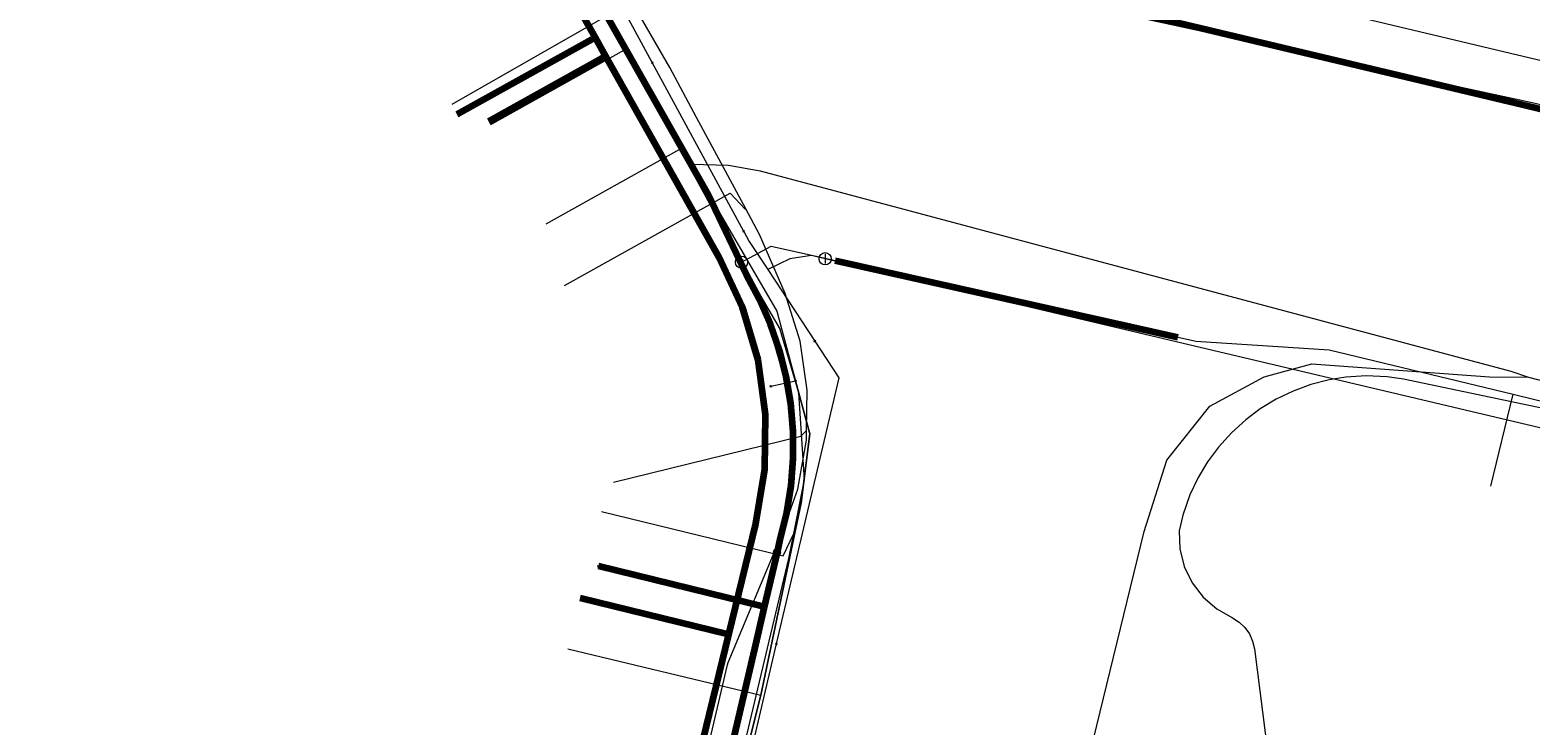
# Model space of a CAD drawing. Extents: x 152558 to 154479, y 462974 to 463683.
# Tile 529 of 638: x 153938 to 153988, y 463498 to 463520. Entities that reach past the tile are written whole.
import ezdxf
from ezdxf.enums import TextEntityAlignment as Align
from ezdxf.lldxf.tags import DXFTag

# ---------------------------------------------------------------- set-up
doc = ezdxf.new("R2010")
doc.units = 0
doc.header["$LTSCALE"] = 0.2
doc.layers.get('0').update_dxf_attribs({"linetype": 'CONTINUOUS'})
for name, color, linetype, lineweight in [('B-RO-KL-DATA_COAXIAAL_7_ZIGGO BV-G', 90, 'KL-DATA-N', 18), ('B-RO-KL-DATA_HULPSTUK_KPN BV-S', 90, 'CONTINUOUS', 25), ('B-RO-KL-DATA_HULPSTUK_REGGEFIBER OPERATOR BV-S', 90, 'CONTINUOUS', 25), ('B-RO-KL-DATA_KABELBED_KPN BV-G', 90, 'CONTINUOUS', 100), ('B-RO-KL-DATA_KABELBED_ZIGGO BV-G', 90, 'CONTINUOUS', 100), ('B-RO-KL-DATA_REGGEFIBER OPERATOR BV-G', 90, 'KL-DATA-N', 18), ('B-RO-KL-DATA_T MOBILE NETHERLANDS BV-G', 90, 'KL-DATA-N', 18), ('B-RO-KL-ET_LS_400 V_STEDIN NETBEHEER BV-G', 190, 'KL-LS-N', 18), ('B-RO-KL-GAS_LD_GRIJS GIETIJZER_118_0.1 BAR_STEDIN NETBEHEER BV-G', 50, 'KL-GAS-LD-N', 18), ('B-RO-KL-GAS_LD_HULPSTUK_STEDIN NETBEHEER BV-S', 50, 'CONTINUOUS', 25), ('B-RO-KL-GAS_LD_KOPER_22_0.1 BAR_STEDIN NETBEHEER BV-G', 50, 'KL-GAS-LD-N', 18), ('B-RO-KL-GAS_LD_MANTELBUIS_GRIJS GIETIJZER_STEDIN NETBEHEER BV-G', 50, 'CONTINUOUS', 100), ('B-RO-KL-GAS_LD_PE_110_0.1 BAR_STEDIN NETBEHEER BV-G', 50, 'KL-GAS-LD-N', 18), ('B-RO-KL-GAS_LD_PE_32_0.1 BAR_STEDIN NETBEHEER BV-G', 50, 'KL-GAS-LD-N', 18), ('B-RO-KL-GAS_LD_PVC_110_0.1 BAR_STEDIN NETBEHEER BV-G', 50, 'KL-GAS-LD-N', 18), ('B-RO-KL-GAS_LD_STAAL_34_0.1 BAR_STEDIN NETBEHEER BV-G', 50, 'KL-GAS-LD-N', 18), ('B-RO-KL-WATER_100_VITENS-G', 170, 'KL-WATER-N', 18), ('B-RO-KL-WATER_150_VITENS-G', 170, 'KL-WATER-N', 18), ('B-RO-KL-WATER_300_VITENS-G', 170, 'KL-WATER-N', 18), ('B-RO-KL-WATER_HULPSTUK_VITENS-S', 170, 'CONTINUOUS', 25), ('B-RO-OG-INFO_REGGEFIBER OPERATOR BV-G', 7, 'CONTINUOUS', 18)]:
    doc.layers.add(name, color=color, linetype=linetype, lineweight=lineweight)
doc.styles.add('NLCS-ISO', font='NLCS-ISO.ttf')
tags = doc.linetypes.add('KL-DATA-N', pattern='A,4,-1,[101,NLCS.SHX,S=0.5,R=0,X=0,Y=0],-1,4,-1,["D",Standard,S=1,R=0,X=-0.25,Y=-0.5],-1.5', length=12.5).pattern_tags.tags
tags[18] = DXFTag(74, 10)
tags = doc.linetypes.add('KL-GAS-LD-N', pattern='A,4,-1,[69,NLCS.SHX,S=0.5,R=0,X=0,Y=0],-1,4,-1,["L",Standard,S=1,R=0,X=0.25,Y=-0.5],-2', length=13).pattern_tags.tags
tags[18] = DXFTag(74, 10)
tags = doc.linetypes.add('KL-LS-N', pattern='A,4,-1,[103,NLCS.SHX,S=0.75,R=0,X=0,Y=0],-1,4,-1,["L",Standard,S=1,R=0,X=0,Y=-0.5],-2', length=13).pattern_tags.tags
tags[18] = DXFTag(74, 10)
doc.linetypes.add('KL-WATER-N', pattern='A,7,-0.5,[168,NLCS.SHX,S=0.75,R=0,X=0.75,Y=0],-2', length=9.5)

# ---------------------------------------------------------------- blocks, each defined once
blk = doc.blocks.new('SKL-WTB_HULP_T STUK-SO')
at = {"color": 0, "linetype": 'ByBlock', "lineweight": 18}
blk.add_circle((0, 0), 1, dxfattribs=at)
at = {"color": 0, "linetype": 'ByBlock', "lineweight": -2, "style": 'NLCS-ISO'}
blk.add_text('T', height=1, dxfattribs=at).set_placement((0, 0), align=Align.MIDDLE_CENTER)
at = {"color": 0, "linetype": 'ByBlock', "lineweight": 18, "style": 'NLCS-ISO', "flags": 1}
for tag, p in [('TYPE', (1.5, 0)), ('OMSCHRIJVING', (1.5, -3)), ('LABEL', (1.5, -1.5))]:
    blk.add_attdef(tag, p, '', height=1, dxfattribs=at)
blk = doc.blocks.new('SKL-WTB_HULP_OVERIG-SO')
at = {"color": 0, "linetype": 'ByBlock', "lineweight": 18}
for points in [[(-0.14, 0.14), (0.14, -0.14)], [(0.14, 0.14), (-0.14, -0.14)]]:
    blk.add_lwpolyline(points, dxfattribs=at)
at = {"color": 0, "linetype": 'ByBlock', "lineweight": 18, "style": 'NLCS-ISO', "flags": 1}
for tag, p in [('TYPE', (1.5, 0)), ('OMSCHRIJVING', (1.5, -3)), ('LABEL', (1.5, -1.5))]:
    blk.add_attdef(tag, p, '', height=1, dxfattribs=at)
blk = doc.blocks.new('SKL-WTB_HULP_AFSLUITER-SO')
at = {"color": 0, "linetype": 'ByBlock', "lineweight": 18}
blk.add_lwpolyline([(0, 0.8), (0, -0.8)], dxfattribs=at)
blk.add_circle((0, 0), 1, dxfattribs=at)
at = {"color": 0, "linetype": 'ByBlock', "lineweight": 18, "style": 'NLCS-ISO', "flags": 1}
for tag, p in [('TYPE', (1.5, 0)), ('OMSCHRIJVING', (1.5, -3)), ('LABEL', (1.5, -1.5))]:
    blk.add_attdef(tag, p, '', height=1, dxfattribs=at)
blk = doc.blocks.new('SKL-WTB_HULP_MOF-SO')
at = {"linetype": 'ByBlock', "lineweight": 18}
h = blk.add_hatch(color=0, dxfattribs=at)
h.dxf.hatch_style = 1
h.paths.add_polyline_path([(-0.5625, 0, 1), (0.5625, 0, 1)])
at = {"color": 0, "linetype": 'ByBlock', "lineweight": 18}
blk.add_circle((0, 0), 0.5625, dxfattribs=at)
at = {"color": 0, "linetype": 'ByBlock', "lineweight": 18, "style": 'NLCS-ISO', "flags": 1}
for tag, p in [('TYPE', (1.5, 0)), ('OMSCHRIJVING', (1.5, -3)), ('LABEL', (1.5, -1.5))]:
    blk.add_attdef(tag, p, '', height=1, dxfattribs=at)

msp = doc.modelspace()

# ---------------------------------------------------------------- linework, layer by layer
at = {"layer": 'B-RO-KL-DATA_COAXIAAL_7_ZIGGO BV-G', "flags": 128}
for points in [[(153954.472, 463471.077), (153954.132, 463471.165), (153955.098, 463475.209), (153956.281, 463480.053), (153956.493, 463480.921), (153958.388, 463488.685), (153959.125, 463491.705), (153959.482, 463493.166), (153961.15, 463500), (153961.265, 463500.472), (153962.15, 463504.099), (153962.445, 463505.879), (153962.47, 463507.682), (153962.224, 463509.469), (153961.714, 463511.199), (153960.95, 463512.833), (153957.238, 463519.428), (153956.895, 463520.038), (153952.768, 463527.369), (153949.525, 463533.128), (153946.723, 463538.106), (153942.071, 463535.514)], [(153954.472, 463471.077), (153954.132, 463471.165), (153955.098, 463475.209), (153956.281, 463480.053), (153956.493, 463480.921), (153958.388, 463488.685), (153959.125, 463491.705), (153959.482, 463493.166), (153961.15, 463500), (153961.265, 463500.472), (153962.15, 463504.099), (153962.445, 463505.879), (153962.47, 463507.682), (153962.224, 463509.469), (153961.714, 463511.199), (153960.95, 463512.833), (153957.238, 463519.428), (153956.895, 463520.038), (153952.768, 463527.369), (153949.525, 463533.128), (153946.723, 463538.106), (153942.071, 463535.514)], [(153954.472, 463471.077), (153954.132, 463471.165), (153955.098, 463475.209), (153956.281, 463480.053), (153956.493, 463480.921), (153958.388, 463488.685), (153959.125, 463491.705), (153959.482, 463493.166), (153961.15, 463500), (153961.265, 463500.472), (153962.15, 463504.099), (153962.445, 463505.879), (153962.47, 463507.682), (153962.224, 463509.469), (153961.714, 463511.199), (153960.95, 463512.833), (153957.238, 463519.428), (153956.895, 463520.038), (153952.768, 463527.369), (153949.525, 463533.128), (153944.901, 463530.552)], [(153954.472, 463471.077), (153954.132, 463471.165), (153955.098, 463475.209), (153956.281, 463480.053), (153956.493, 463480.921), (153958.388, 463488.685), (153959.125, 463491.705), (153959.482, 463493.166), (153961.15, 463500), (153961.265, 463500.472), (153962.15, 463504.099), (153962.445, 463505.879), (153962.47, 463507.682), (153962.224, 463509.469), (153961.714, 463511.199), (153960.95, 463512.833), (153957.238, 463519.428), (153956.895, 463520.038), (153952.768, 463527.369), (153948.19, 463524.818)], [(153954.472, 463471.077), (153954.132, 463471.165), (153955.098, 463475.209), (153956.281, 463480.053), (153956.493, 463480.921), (153958.388, 463488.685), (153959.125, 463491.705), (153959.482, 463493.166), (153961.15, 463500), (153961.265, 463500.472), (153962.15, 463504.099), (153962.445, 463505.879), (153962.47, 463507.682), (153962.224, 463509.469), (153961.714, 463511.199), (153960.95, 463512.833), (153957.238, 463519.428), (153956.895, 463520.038), (153952.371, 463517.518)], [(153954.472, 463471.077), (153954.132, 463471.165), (153955.098, 463475.209), (153956.281, 463480.053), (153956.493, 463480.921), (153958.388, 463488.685), (153959.125, 463491.705), (153959.482, 463493.166), (153961.15, 463500), (153961.265, 463500.472), (153962.15, 463504.099), (153962.445, 463505.879), (153962.47, 463507.682), (153962.224, 463509.469), (153961.714, 463511.199), (153960.95, 463512.833), (153957.238, 463519.428), (153956.895, 463520.038), (153952.371, 463517.518)], [(153954.472, 463471.077), (153954.132, 463471.165), (153955.098, 463475.209), (153956.281, 463480.053), (153956.493, 463480.921), (153958.388, 463488.685), (153959.125, 463491.705), (153959.482, 463493.166), (153961.15, 463500), (153961.265, 463500.472), (153956.408, 463501.657)]]:
    msp.add_lwpolyline(points, dxfattribs=at)
at = {"layer": 'B-RO-KL-DATA_KABELBED_KPN BV-G', "flags": 128}
for points in [[(154028.321, 463507.585), (154000, 463514.651), (153987.728, 463517.714), (153973.819, 463521.03), (153970.241, 463522.374), (153969.583, 463525.612), (153968.032, 463528.038), (153956.597, 463545.766), (153938.203, 463574.172), (153928.39, 463589.495), (153926.83, 463591.832), (153925.316, 463594.189), (153921.524, 463597.29), (153921.536, 463598.849), (153918.949, 463602.309)], [(153952.993, 463528.307), (153960.6, 463514.881), (153961.842, 463512.263), (153962.268, 463511.47), (153962.628, 463510.646), (153962.919, 463509.795), (153963.141, 463508.923), (153963.291, 463508.036), (153963.369, 463507.139), (153963.373, 463506.24), (153963.304, 463505.343), (153963.163, 463504.454), (153962.95, 463503.58), (153962.855, 463503.172), (153962.435, 463501.376), (153962.114, 463500), (153960.842, 463494.544)], [(153962.855, 463503.172), (153962.435, 463501.376), (153957, 463502.708)]]:
    msp.add_lwpolyline(points, dxfattribs=at)
at = {"layer": 'B-RO-KL-DATA_KABELBED_ZIGGO BV-G', "flags": 128}
for points in [[(153952.768, 463527.369), (153956.895, 463520.038)], [(153952.371, 463517.518), (153956.895, 463520.038)], [(153956.895, 463520.038), (153957.238, 463519.428)], [(153953.409, 463517.295), (153957.238, 463519.428)], [(153957.238, 463519.428), (153960.95, 463512.833), (153961.714, 463511.199), (153962.224, 463509.469), (153962.47, 463507.682), (153962.445, 463505.879), (153962.15, 463504.099), (153961.265, 463500.472)], [(153961.265, 463500.472), (153956.408, 463501.657)], [(153961.265, 463500.472), (153959.482, 463493.166)]]:
    msp.add_lwpolyline(points, dxfattribs=at)
at = {"layer": 'B-RO-KL-DATA_REGGEFIBER OPERATOR BV-G', "flags": 128}
for points in [[(153913.026, 463588.512), (153917.76, 463582.722), (153919.9, 463579.922), (153924.934, 463573.097), (153927.032, 463570.267), (153933.956, 463559.624), (153934.595, 463558.796), (153937.716, 463554.144), (153938.807, 463552.275), (153943.634, 463544.003), (153947.383, 463537.578), (153951.323, 463530.823), (153953.389, 463527.284), (153957.224, 463520.71), (153957.853, 463519.633), (153960.041, 463515.881)], [(153913.026, 463588.512), (153917.76, 463582.722), (153919.9, 463579.922), (153924.934, 463573.097), (153927.032, 463570.267), (153933.653, 463560.089), (153933.956, 463559.624), (153934.595, 463558.796), (153937.716, 463554.144), (153938.807, 463552.275), (153943.634, 463544.003), (153947.383, 463537.578), (153951.323, 463530.823), (153953.389, 463527.284), (153957.224, 463520.71), (153957.853, 463519.633), (153960.041, 463515.881), (153962.853, 463511.062), (153963.464, 463508.781), (153963.928, 463507.049), (153963.644, 463504.785), (153962.325, 463498.485), (153961.455, 463494.997), (153960.239, 463491.303), (153958.397, 463483.786), (153957.944, 463479.606), (153954.985, 463469.052), (153954.244, 463465.148), (153952.646, 463458.358), (153950.63, 463450.133), (153949.515, 463446.123), (153948.072, 463437.827), (153948.288, 463436.438), (153948.3, 463434.376), (153940.971, 463408.585), (153940.791, 463406.717), (153943.917, 463405.672), (153971.356, 463397.31), (153978.673, 463395.463), (153980.116, 463395.147), (153991.663, 463391.417), (153993.633, 463390.453), (153994.742, 463390.094), (154001.128, 463388.088), (154001.433, 463388.121), (154003.47, 463388.264), (154020.522, 463383.048), (154027.112, 463381.043), (154033.511, 463379.079), (154061.449, 463370.399), (154064.988, 463369.251), (154070.922, 463367.467), (154071.858, 463367.076), (154075.578, 463364.2), (154086.819, 463361.31), (154106.391, 463351.737), (154132.83, 463340.54), (154137.035, 463338.803), (154137.709, 463338.569), (154138.277, 463338.371), (154144.3, 463334.72), (154145.009, 463333.632), (154146.493, 463332.615), (154147.287, 463331.526), (154147.807, 463330.658), (154150.955, 463329.127), (154158.381, 463325.878), (154163.778, 463321.905), (154165.175, 463321.095), (154199.219, 463301.799), (154200.484, 463300.773), (154200.571, 463300.703), (154200.751, 463300.405), (154202.614, 463298.367), (154204.327, 463296.233), (154206.144, 463293.969), (154208.533, 463292.484), (154210.327, 463290.627), (154214.051, 463287.018), (154216.8, 463284.074), (154220.134, 463280.74), (154224.551, 463278.522), (154230.35, 463272.055), (154233.354, 463268.951), (154237.519, 463264.418), (154238.083, 463263.804), (154240.863, 463260.285), (154247.202, 463252.446), (154251.117, 463247.66), (154253.437, 463245.444), (154256.055, 463242.323), (154262.177, 463235.067), (154264.7, 463231.812), (154270.615, 463224.492), (154271.487, 463223.729), (154274.37, 463220.367), (154276.645, 463217.464), (154276.595, 463217.282), (154277.779, 463215.646), (154282.304, 463211.067), (154289.107, 463203.391), (154289.983, 463202.227), (154293.428, 463198.113), (154296.69, 463194.483), (154300.357, 463189.855), (154305.54, 463183.689), (154307.739, 463180.917), (154307.896, 463180.72), (154313.53, 463173.874), (154313.622, 463173.741), (154316.339, 463170.504), (154320.528, 463165.57), (154322.36, 463163.464), (154324.992, 463160.503), (154326.192, 463158.752), (154329.288, 463154.993), (154331.805, 463152.468), (154333.713, 463149.321), (154334.283, 463148.44), (154334.541, 463147.292), (154334.812, 463147.033), (154329.172, 463139.667), (154323.933, 463133.834), (154323.157, 463133.017), (154321.935, 463131.325), (154318.633, 463125.879), (154317.325, 463123.722), (154314.87, 463119.347), (154310.957, 463111.007), (154310.969, 463111.017), (154309.104, 463106.328), (154306.068, 463098.881), (154304.322, 463094.507), (154301.175, 463084.112), (154300.364, 463081.57), (154299.19, 463076.336), (154297.502, 463066.468), (154295.862, 463060.47), (154295.325, 463056.67), (154294.354, 463050.162), (154294.347, 463048.617), (154292.094, 463027.261), (154292.751, 463021.483), (154292.716, 463020.645), (154293.38, 463017.418), (154294.812, 463010.982), (154294.759, 463003.827), (154295.336, 463003.563), (154303.867, 463000.732), (154307.831, 463001.078), (154316.275, 463004.819), (154316.846, 463004.763), (154326.456, 462982.209)], [(153953.389, 463527.284), (153957.224, 463520.71), (153952.195, 463517.834)], [(153953.473, 463517.188), (153957.853, 463519.633), (153960.041, 463515.881)], [(153960.041, 463515.881), (153961.263, 463515.846), (153962.297, 463515.668), (153986.901, 463509.096), (153987.482, 463508.906)], [(153960.041, 463515.881), (153962.853, 463511.062), (153963.464, 463508.781)], [(153960.041, 463515.881), (153962.853, 463511.062), (153963.464, 463508.781)], [(153960.041, 463515.881), (153961.263, 463515.846), (153962.297, 463515.668), (153986.901, 463509.096), (153987.482, 463508.906), (153997.706, 463506.248), (154010.964, 463503.102), (154045.976, 463494.896), (154054.598, 463492.789), (154060.639, 463491.158)], [(153981.446, 463493.94), (153972.998, 463496.101), (153974.884, 463503.846), (153975.633, 463506.182), (153977.042, 463507.949), (153978.818, 463508.912), (153980.38, 463509.342), (153986.205, 463508.919), (153987.482, 463508.906)], [(153948.288, 463436.438), (153948.072, 463437.827), (153949.515, 463446.123), (153950.63, 463450.133), (153952.646, 463458.358), (153954.244, 463465.148), (153954.985, 463469.052), (153957.944, 463479.606), (153958.397, 463483.786), (153960.239, 463491.303), (153961.455, 463494.997), (153962.325, 463498.485), (153963.644, 463504.785), (153963.928, 463507.049), (153963.464, 463508.781)], [(153962.325, 463498.485), (153963.644, 463504.785), (153963.928, 463507.049), (153963.464, 463508.781)], [(153962.649, 463508.605), (153963.464, 463508.781)], [(153962.649, 463508.605), (153963.464, 463508.781)], [(153987.482, 463508.906), (153997.706, 463506.248), (154010.964, 463503.102), (154045.976, 463494.896), (154054.598, 463492.789)], [(153956.003, 463500), (153962.325, 463498.485)], [(153961.455, 463494.997), (153962.325, 463498.485)]]:
    msp.add_lwpolyline(points, dxfattribs=at)
at = {"layer": 'B-RO-KL-DATA_T MOBILE NETHERLANDS BV-G', "flags": 128}
msp.add_lwpolyline([(153918.949, 463602.309), (153922.3, 463597.9), (153969.7, 463525.5), (153969.7, 463522.2), (153973.3, 463521), (153987.6, 463517.9), (154000, 463515), (154028.8, 463508.2), (154058, 463501.2), (154066.3, 463500), (154070.1, 463499.4), (154085.3, 463499.7), (154098.4, 463499.4), (154101.8, 463500), (154104.7, 463500.7), (154107.5, 463501.5), (154110.3, 463502.6), (154113, 463503.7), (154115.7, 463505.1), (154117.3, 463505.9)], dxfattribs=at)
at = {"layer": 'B-RO-KL-ET_LS_400 V_STEDIN NETBEHEER BV-G', "flags": 128}
for points in [[(153942.854, 463422.874), (153945.087, 463431.825), (153945.124, 463431.974), (153948.329, 463444.822), (153949.057, 463447.741), (153950.348, 463452.918), (153950.866, 463454.993), (153951.161, 463456.2), (153951.446, 463457.425), (153951.801, 463458.953), (153953.227, 463465.087), (153953.961, 463468.241), (153954.433, 463470.271), (153955.371, 463474.302), (153956.25, 463478.081), (153957.625, 463483.993), (153958.109, 463486.076), (153958.246, 463486.663), (153958.831, 463489.178), (153959.696, 463492.897), (153960.207, 463495.091), (153961.227, 463499.476), (153961.257, 463499.549), (153962.992, 463503.699), (153963.533, 463505.238), (153963.82, 463506.843), (153963.825, 463507.16), (153963.847, 463508.473), (153963.613, 463510.086), (153963.124, 463511.641), (153962.279, 463513.576), (153961.827, 463514.418), (153960.218, 463517.414), (153959.337, 463519.054), (153958.336, 463520.786), (153956.475, 463523.691), (153955.33, 463525.479), (153954.898, 463526.153), (153952.996, 463529.122), (153950.987, 463532.259), (153950.428, 463533.238), (153949.056, 463535.643), (153948.709, 463536.252), (153947.416, 463538.427), (153944.427, 463543.434), (153942.626, 463546.451), (153941.782, 463547.643), (153941.434, 463548.034), (153940.811, 463548.734), (153939.725, 463549.711), (153938.537, 463550.561), (153937.262, 463551.275)], [(153955.892, 463511.912), (153961.321, 463514.937), (153961.809, 463514.409), (153961.827, 463514.418)], [(153997.419, 463505.903), (153993.208, 463506.783), (153988.217, 463507.826), (153983.388, 463508.835), (153982.849, 463508.912), (153982.165, 463508.944), (153981.495, 463508.901), (153980.944, 463508.813), (153980.348, 463508.659), (153979.771, 463508.448), (153979.214, 463508.181), (153978.69, 463507.863), (153978.213, 463507.509), (153977.743, 463507.081), (153977.319, 463506.609), (153976.966, 463506.13), (153976.658, 463505.619), (153976.387, 463505.046), (153976.154, 463504.386), (153976.028, 463503.871), (153976.054, 463503.278), (153976.2, 463502.703), (153976.458, 463502.168), (153976.818, 463501.696), (153977.266, 463501.307), (153977.783, 463501.015), (153977.999, 463500.876), (153978.185, 463500.698), (153978.333, 463500.487), (153978.438, 463500.252), (153978.496, 463500), (153979.023, 463495.874), (153979.104, 463495.243), (153978.632, 463493.272), (153978.288, 463491.839), (153978.105, 463491.074), (153978.007, 463490.666), (153977.753, 463489.608), (153976.949, 463486.256), (153976.167, 463482.994), (153975.838, 463481.622), (153975.331, 463479.508), (153974.975, 463478.024), (153974.864, 463477.562), (153973.816, 463473.196), (153973.354, 463471.269), (153972.665, 463468.397), (153972.348, 463467.074), (153971.848, 463464.987), (153971.826, 463464.896), (153970.794, 463460.594), (153970.262, 463458.376), (153970.221, 463458.206), (153970.207, 463458.149), (153970.177, 463458.025), (153969.994, 463457.258), (153969.981, 463457.205), (153969.962, 463457.125), (153969.926, 463456.977), (153969.808, 463456.485), (153969.754, 463456.26), (153969.699, 463456.032), (153969.54, 463455.366), (153969.527, 463455.313), (153969.473, 463455.088), (153969.314, 463454.427), (153969.3, 463454.369), (153969.245, 463454.141), (153969.086, 463453.479), (153969.072, 463453.42), (153969.032, 463453.252), (153969.019, 463453.196), (153968.846, 463452.477), (153968.805, 463452.307), (153968.791, 463452.247), (153968.752, 463452.084), (153968.737, 463452.023), (153968.54, 463451.201), (153967.99, 463448.908), (153967.009, 463444.819), (153966.952, 463444.581), (153966.477, 463442.6), (153966.043, 463440.788), (153965.658, 463439.183), (153964.801, 463435.611), (153964.188, 463433.056), (153964.013, 463432.328), (153963.287, 463429.3), (153963.174, 463428.827), (153963.057, 463428.341), (153962.655, 463426.666), (153960.372, 463417.169), (153960.064, 463415.889), (153951.717, 463418.268), (153945.955, 463420.708), (153943.239, 463421.482), (153942.515, 463420.916)], [(153957.499, 463505.466), (153963.629, 463506.967), (153963.825, 463507.16)]]:
    msp.add_lwpolyline(points, dxfattribs=at)
at = {"layer": 'B-RO-KL-GAS_LD_GRIJS GIETIJZER_118_0.1 BAR_STEDIN NETBEHEER BV-G', "flags": 128}
for points in [[(153962.027, 463512.055), (153962.954, 463510.465)], [(153957.149, 463479.9), (153958.058, 463484.231), (153959.377, 463488.962), (153960.621, 463493.306), (153962.923, 463503.025), (153963.43, 463505.557), (153963.252, 463508.337), (153962.718, 463510.18)]]:
    msp.add_lwpolyline(points, dxfattribs=at)
at = {"layer": 'B-RO-KL-GAS_LD_KOPER_22_0.1 BAR_STEDIN NETBEHEER BV-G', "flags": 128}
msp.add_lwpolyline([(153957.101, 463504.498), (153963.05, 463503.046), (153963.402, 463503.784)], dxfattribs=at)
at = {"layer": 'B-RO-KL-GAS_LD_MANTELBUIS_GRIJS GIETIJZER_STEDIN NETBEHEER BV-G', "flags": 128}
msp.add_lwpolyline([(153964.764, 463512.726), (153975.988, 463510.219)], dxfattribs=at)
at = {"layer": 'B-RO-KL-GAS_LD_PE_110_0.1 BAR_STEDIN NETBEHEER BV-G', "flags": 128}
msp.add_lwpolyline([(153964.471, 463512.791), (153976.573, 463510.088)], dxfattribs=at)
at = {"layer": 'B-RO-KL-GAS_LD_PE_32_0.1 BAR_STEDIN NETBEHEER BV-G', "flags": 128}
msp.add_lwpolyline([(153986.247, 463505.328), (153986.974, 463508.341)], dxfattribs=at)
at = {"layer": 'B-RO-KL-GAS_LD_PVC_110_0.1 BAR_STEDIN NETBEHEER BV-G', "flags": 128}
for points in [[(153933.706, 463559.3), (153943.252, 463546.513), (153943.429, 463546.189), (153944.748, 463543.767), (153947.802, 463538.161), (153948.858, 463536.222), (153949.146, 463535.694), (153950.589, 463533.045), (153953.147, 463528.35), (153954.524, 463525.823), (153954.811, 463525.297), (153955.935, 463523.234), (153958.265, 463518.959), (153959.671, 463516.378), (153961.692, 463512.67)], [(153961.692, 463512.67), (153962.659, 463513.196), (153964.471, 463512.791)], [(153962.027, 463512.055), (153961.692, 463512.67)], [(153947.091, 463427.668), (153947.202, 463428.037), (153948.625, 463432.741), (153951.024, 463442.158), (153951.036, 463442.246), (153950.983, 463442.317), (153949.299, 463444.049), (153949.246, 463444.119), (153949.604, 463445.748), (153950.182, 463448.321), (153951.428, 463453.875), (153951.788, 463455.49), (153951.9, 463456.042), (153952.301, 463458.016), (153953.607, 463464.436), (153954.028, 463466.505), (153954.176, 463467.109), (153954.485, 463468.371), (153954.578, 463468.751), (153956.122, 463475.056), (153956.869, 463478.109), (153958.054, 463482.89), (153958.368, 463484.149), (153959.029, 463486.519), (153959.314, 463487.541), (153959.379, 463487.774), (153960.679, 463492.34), (153960.932, 463493.225), (153961.136, 463494.088), (153962.28, 463498.918), (153963.236, 463502.957), (153963.402, 463503.784), (153963.752, 463505.535), (153963.57, 463508.394), (153962.954, 463510.465)], [(153976.573, 463510.088), (153980.943, 463509.798), (153986.974, 463508.341), (153988.446, 463507.985), (153993.399, 463506.788), (154016.011, 463501.322), (154019.475, 463500.485)]]:
    msp.add_lwpolyline(points, dxfattribs=at)
at = {"layer": 'B-RO-KL-GAS_LD_STAAL_34_0.1 BAR_STEDIN NETBEHEER BV-G', "flags": 128}
msp.add_lwpolyline([(153955.29, 463513.933), (153959.671, 463516.378)], dxfattribs=at)
at = {"layer": 'B-RO-KL-WATER_100_VITENS-G', "flags": 128}
for points in [[(153961.765, 463513.679), (153958.766, 463519.211), (153956.444, 463523.494), (153953.667, 463528.615), (153951.118, 463533.317), (153948.341, 463538.438), (153947.658, 463539.698), (153944.966, 463544.274), (153940.816, 463551.33), (153936.589, 463557.152)], [(153964.093, 463510.081), (153964.881, 463508.883), (153962.831, 463500.159), (153961.219, 463493.303), (153960.053, 463488.342), (153959.38, 463485.481)]]:
    msp.add_lwpolyline(points, dxfattribs=at)
at = {"layer": 'B-RO-KL-WATER_150_VITENS-G', "flags": 128}
for points in [[(153961.765, 463513.679), (153961.943, 463513.352), (153962.551, 463512.427)], [(153964.433, 463512.784), (153963.988, 463512.889), (153963.274, 463512.781), (153962.551, 463512.427)], [(153962.551, 463512.427), (153964.093, 463510.081)], [(154018.911, 463499.889), (154018.618, 463499.961), (153993.179, 463505.981), (153988.22, 463507.155), (153964.433, 463512.784)]]:
    msp.add_lwpolyline(points, dxfattribs=at)
at = {"layer": 'B-RO-KL-WATER_300_VITENS-G', "flags": 128}
msp.add_lwpolyline([(153917.647, 463599.276), (153923.688, 463591.447), (153946.87, 463558.794), (153954.425, 463548.046), (153966.656, 463527.834), (153974.18, 463522.559), (154000.02, 463516.395), (154065.408, 463500), (154081.947, 463495.905), (154096.97, 463496.046), (154109.466, 463499.991), (154122.145, 463503.616), (154126.268, 463500.85), (154126.63, 463500.008), (154128.66, 463495.285), (154129.121, 463494.131)], dxfattribs=at)
at = {"layer": 'B-RO-OG-INFO_REGGEFIBER OPERATOR BV-G', "flags": 128}
msp.add_lwpolyline([(153962.3, 463515.665), (153986.9, 463509.095)], dxfattribs=at)

# ---------------------------------------------------------------- block references
at = {"layer": 'B-RO-KL-DATA_HULPSTUK_KPN BV-S', "xscale": 0.2, "yscale": 0.2, "zscale": 0.2}
for name, p in [('SKL-WTB_HULP_MOF-SO', (153962.855, 463503.172)), ('SKL-WTB_HULP_OVERIG-SO', (153962.855, 463503.172)), ('SKL-WTB_HULP_OVERIG-SO', (153957, 463502.708))]:
    msp.add_blockref(name, p, dxfattribs=at)
at = {"layer": 'B-RO-KL-DATA_HULPSTUK_REGGEFIBER OPERATOR BV-S', "xscale": 0.2, "yscale": 0.2, "zscale": 0.2}
for p in [(153962.648, 463508.605), (153963.464, 463508.781)]:
    msp.add_blockref('SKL-WTB_HULP_OVERIG-SO', p, dxfattribs=at)
at = {"layer": 'B-RO-KL-GAS_LD_HULPSTUK_STEDIN NETBEHEER BV-S', "xscale": 0.2, "yscale": 0.2, "zscale": 0.2}
msp.add_blockref('SKL-WTB_HULP_T STUK-SO', (153961.692, 463512.67), dxfattribs=at)
at = {"layer": 'B-RO-KL-WATER_HULPSTUK_VITENS-S', "xscale": 0.2, "yscale": 0.2, "zscale": 0.2}
for name, p in [('SKL-WTB_HULP_OVERIG-SO', (153958.766, 463519.211)), ('SKL-WTB_HULP_OVERIG-SO', (153961.765, 463513.679)), ('SKL-WTB_HULP_AFSLUITER-SO', (153964.433, 463512.784)), ('SKL-WTB_HULP_OVERIG-SO', (153964.093, 463510.081)), ('SKL-WTB_HULP_OVERIG-SO', (153962.831, 463500.159))]:
    msp.add_blockref(name, p, dxfattribs=at)

doc.saveas('drawing.dxf')
